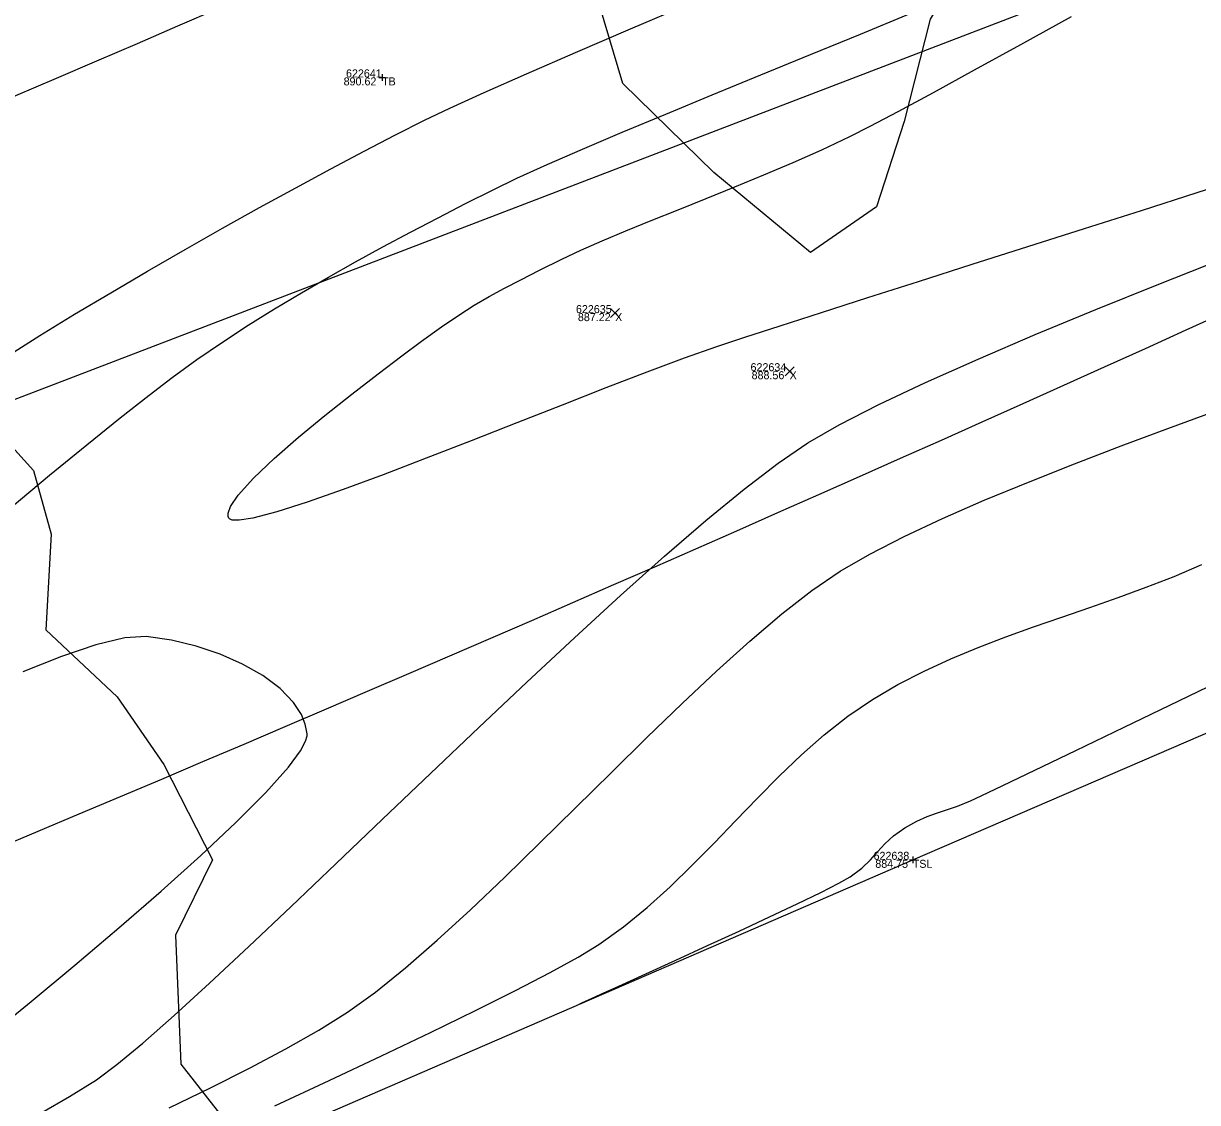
# Model space of a CAD drawing. Extents: x 1957117 to 1971063, y 701601 to 715861.
# Drawn here: x 1966848 to 1966899.3, y 709603.2 to 709650.3 of the extents above; entities that cross this region are included whole.
import ezdxf

# ---------------------------------------------------------------- set-up
doc = ezdxf.new("R2010")
doc.units = 0
for name, color, linetype in [('AP_X_Lights', 7, 'Continuous'), ('DT_X_Contour_Major', 7, 'Continuous'), ('DT_X_Contour_Minor', 7, 'Continuous'), ('DT_X_TIN_Hull', 7, 'Continuous'), ('GE_X_CL_20', 7, 'Continuous'), ('PV_P_Drive', 7, 'Continuous'), ('PV_P_Shoulder', 7, 'Continuous'), ('RS_Raster1', 7, 'Continuous'), ('RW_X_Esmt_RR', 7, 'Continuous'), ('RW_X_Fee_RW', 7, 'Continuous'), ('SC_Scratch1', 7, 'Continuous'), ('SC_Shading5', 7, 'Continuous'), ('VG_X_Tree_Line_Rt', 7, 'Continuous')]:
    doc.layers.add(name, color=color, linetype=linetype)

msp = doc.modelspace()

# ---------------------------------------------------------------- linework, layer by layer
at = {"layer": 'AP_X_Lights'}
for p, q in [((1966873.647, 709637.488), (1966874.035, 709637.878)), ((1966873.647, 709637.878), (1966874.035, 709637.488)), ((1966881.28, 709634.948), (1966881.668, 709635.338)), ((1966881.28, 709635.338), (1966881.668, 709634.948))]:
    msp.add_line(p, q, dxfattribs=at)
at = {"layer": 'DT_X_Contour_Major'}
for points in [[(1966847.244, 709635.788), (1966848.687, 709636.699), (1966850.206, 709637.631), (1966851.783, 709638.576), (1966853.399, 709639.524), (1966855.035, 709640.466), (1966856.673, 709641.393), (1966858.294, 709642.295), (1966859.88, 709643.164), (1966861.413, 709643.99), (1966862.873, 709644.763), (1966864.242, 709645.475), (1966865.502, 709646.117), (1966866.611, 709646.65), (1966868.113, 709647.334), (1966869.96, 709648.151), (1966872.108, 709649.084), (1966874.513, 709650.114), (1966877.128, 709651.225)], [(1966847.244, 709635.788), (1966848.687, 709636.699), (1966850.206, 709637.631), (1966851.783, 709638.576), (1966853.399, 709639.524), (1966855.035, 709640.466), (1966856.673, 709641.393), (1966858.294, 709642.295), (1966859.88, 709643.164), (1966861.413, 709643.99), (1966862.873, 709644.763), (1966864.242, 709645.475), (1966865.502, 709646.117), (1966866.611, 709646.65), (1966868.113, 709647.334), (1966869.96, 709648.151), (1966872.108, 709649.084), (1966874.513, 709650.114), (1966877.128, 709651.225)], [(1966872.266, 709607.465), (1966872.391, 709607.524), (1966872.677, 709607.657), (1966873.188, 709607.892), (1966874.001, 709608.264), (1966875.185, 709608.803), (1966876.498, 709609.4), (1966877.878, 709610.03), (1966879.263, 709610.667), (1966880.593, 709611.285), (1966881.805, 709611.857), (1966882.839, 709612.359), (1966883.632, 709612.764), (1966884.123, 709613.045), (1966884.626, 709613.423), (1966885.006, 709613.783), (1966885.323, 709614.133), (1966885.638, 709614.478), (1966886.012, 709614.824), (1966886.507, 709615.179), (1966887.032, 709615.477), (1966887.484, 709615.679), (1966887.904, 709615.826), (1966888.332, 709615.96), (1966888.81, 709616.122), (1966889.379, 709616.356), (1966889.844, 709616.573), (1966890.804, 709617.031), (1966892.204, 709617.701), (1966893.988, 709618.559), (1966896.102, 709619.577), (1966898.489, 709620.729), (1966901.094, 709621.988)], [(1966872.266, 709607.465), (1966872.391, 709607.524), (1966872.677, 709607.657), (1966873.188, 709607.892), (1966874.001, 709608.264), (1966875.185, 709608.803), (1966876.498, 709609.4), (1966877.878, 709610.03), (1966879.263, 709610.667), (1966880.593, 709611.285), (1966881.805, 709611.857), (1966882.839, 709612.359), (1966883.632, 709612.764), (1966884.123, 709613.045), (1966884.626, 709613.423), (1966885.006, 709613.783), (1966885.323, 709614.133), (1966885.638, 709614.478), (1966886.012, 709614.824), (1966886.507, 709615.179), (1966887.032, 709615.477), (1966887.484, 709615.679), (1966887.904, 709615.826), (1966888.332, 709615.96), (1966888.81, 709616.122), (1966889.379, 709616.356), (1966889.844, 709616.573), (1966890.804, 709617.031), (1966892.204, 709617.701), (1966893.988, 709618.559), (1966896.102, 709619.577), (1966898.489, 709620.729), (1966901.094, 709621.988)]]:
    msp.add_lwpolyline(points, dxfattribs=at)
at = {"layer": 'DT_X_Contour_Minor'}
for points in [[(1966847.384, 709629.149), (1966849.113, 709630.595), (1966850.735, 709631.928), (1966852.201, 709633.111), (1966853.461, 709634.103), (1966854.465, 709634.866), (1966855.554, 709635.649), (1966856.666, 709636.41), (1966857.8, 709637.15), (1966858.952, 709637.871), (1966860.12, 709638.574), (1966861.301, 709639.259), (1966862.492, 709639.929), (1966863.691, 709640.584), (1966864.894, 709641.225), (1966866.1, 709641.854), (1966867.304, 709642.471), (1966868.506, 709643.079), (1966869.551, 709643.58), (1966870.866, 709644.174), (1966872.413, 709644.847), (1966874.158, 709645.588), (1966876.063, 709646.385), (1966878.094, 709647.225), (1966880.213, 709648.096), (1966882.386, 709648.987), (1966884.575, 709649.885), (1966886.745, 709650.778)], [(1966847.384, 709629.149), (1966849.113, 709630.595), (1966850.735, 709631.928), (1966852.201, 709633.111), (1966853.461, 709634.103), (1966854.465, 709634.866), (1966855.554, 709635.649), (1966856.666, 709636.41), (1966857.8, 709637.15), (1966858.952, 709637.871), (1966860.12, 709638.574), (1966861.301, 709639.259), (1966862.492, 709639.929), (1966863.691, 709640.584), (1966864.894, 709641.225), (1966866.1, 709641.854), (1966867.304, 709642.471), (1966868.506, 709643.079), (1966869.551, 709643.58), (1966870.866, 709644.174), (1966872.413, 709644.847), (1966874.158, 709645.588), (1966876.063, 709646.385), (1966878.094, 709647.225), (1966880.213, 709648.096), (1966882.386, 709648.987), (1966884.575, 709649.885), (1966886.745, 709650.778)], [(1966901.649, 709643.7), (1966899.289, 709642.942), (1966896.844, 709642.161), (1966894.358, 709641.369), (1966891.875, 709640.579), (1966889.44, 709639.804), (1966887.095, 709639.057), (1966884.886, 709638.352), (1966882.856, 709637.701), (1966881.048, 709637.118), (1966879.508, 709636.616), (1966878.278, 709636.207), (1966876.866, 709635.709), (1966875.236, 709635.102), (1966873.439, 709634.412), (1966871.525, 709633.665), (1966869.544, 709632.886), (1966867.545, 709632.101), (1966865.58, 709631.337), (1966863.697, 709630.618), (1966861.948, 709629.972), (1966860.382, 709629.423), (1966859.048, 709628.997), (1966857.998, 709628.721), (1966857.396, 709628.625), (1966857.099, 709628.635), (1966856.981, 709628.683), (1966856.948, 709628.72), (1966856.921, 709628.784), (1966856.916, 709628.937), (1966857.023, 709629.229), (1966857.357, 709629.721), (1966858.033, 709630.469), (1966858.934, 709631.327), (1966859.995, 709632.254), (1966861.149, 709633.207), (1966862.331, 709634.145), (1966863.473, 709635.026), (1966864.51, 709635.809), (1966865.375, 709636.452), (1966866.248, 709637.083), (1966867.003, 709637.6), (1966867.684, 709638.033), (1966868.334, 709638.415), (1966868.998, 709638.775), (1966869.719, 709639.145), (1966870.542, 709639.557), (1966871.51, 709640.041), (1966872.338, 709640.436), (1966873.276, 709640.85), (1966874.309, 709641.283), (1966875.421, 709641.735), (1966876.596, 709642.205), (1966877.82, 709642.693), (1966879.076, 709643.2), (1966880.349, 709643.725), (1966881.623, 709644.267), (1966882.882, 709644.827), (1966884.112, 709645.405), (1966884.997, 709645.853), (1966886.226, 709646.502), (1966887.76, 709647.33), (1966889.559, 709648.313), (1966891.585, 709649.429), (1966893.799, 709650.654)], [(1966901.649, 709643.7), (1966899.289, 709642.942), (1966896.844, 709642.161), (1966894.358, 709641.369), (1966891.875, 709640.579), (1966889.44, 709639.804), (1966887.095, 709639.057), (1966884.886, 709638.352), (1966882.856, 709637.701), (1966881.048, 709637.118), (1966879.508, 709636.616), (1966878.278, 709636.207), (1966876.866, 709635.709), (1966875.236, 709635.102), (1966873.439, 709634.412), (1966871.525, 709633.665), (1966869.544, 709632.886), (1966867.545, 709632.101), (1966865.58, 709631.337), (1966863.697, 709630.618), (1966861.948, 709629.972), (1966860.382, 709629.423), (1966859.048, 709628.997), (1966857.998, 709628.721), (1966857.396, 709628.625), (1966857.099, 709628.635), (1966856.981, 709628.683), (1966856.948, 709628.72), (1966856.921, 709628.784), (1966856.916, 709628.937), (1966857.023, 709629.229), (1966857.357, 709629.721), (1966858.033, 709630.469), (1966858.934, 709631.327), (1966859.995, 709632.254), (1966861.149, 709633.207), (1966862.331, 709634.145), (1966863.473, 709635.026), (1966864.51, 709635.809), (1966865.375, 709636.452), (1966866.248, 709637.083), (1966867.003, 709637.6), (1966867.684, 709638.033), (1966868.334, 709638.415), (1966868.998, 709638.775), (1966869.719, 709639.145), (1966870.542, 709639.557), (1966871.51, 709640.041), (1966872.338, 709640.436), (1966873.276, 709640.85), (1966874.309, 709641.283), (1966875.421, 709641.735), (1966876.596, 709642.205), (1966877.82, 709642.693), (1966879.076, 709643.2), (1966880.349, 709643.725), (1966881.623, 709644.267), (1966882.882, 709644.827), (1966884.112, 709645.405), (1966884.997, 709645.853), (1966886.226, 709646.502), (1966887.76, 709647.33), (1966889.559, 709648.313), (1966891.585, 709649.429), (1966893.799, 709650.654)], [(1966848.77, 709602.737), (1966849.988, 709603.434), (1966851.157, 709604.168), (1966852.05, 709604.827), (1966853.191, 709605.773), (1966854.552, 709606.971), (1966856.105, 709608.389), (1966857.822, 709609.99), (1966859.674, 709611.742), (1966861.633, 709613.61), (1966863.673, 709615.559), (1966865.763, 709617.556), (1966867.877, 709619.566), (1966869.987, 709621.555), (1966872.063, 709623.489), (1966874.079, 709625.332), (1966876.006, 709627.052), (1966877.816, 709628.614), (1966879.481, 709629.983), (1966880.973, 709631.126), (1966882.264, 709632.007), (1966883.642, 709632.799), (1966885.377, 709633.685), (1966887.419, 709634.649), (1966889.716, 709635.674), (1966892.216, 709636.744), (1966894.868, 709637.843), (1966897.619, 709638.954), (1966900.42, 709640.062)], [(1966848.77, 709602.737), (1966849.988, 709603.434), (1966851.157, 709604.168), (1966852.05, 709604.827), (1966853.191, 709605.773), (1966854.552, 709606.971), (1966856.105, 709608.389), (1966857.822, 709609.99), (1966859.674, 709611.742), (1966861.633, 709613.61), (1966863.673, 709615.559), (1966865.763, 709617.556), (1966867.877, 709619.566), (1966869.987, 709621.555), (1966872.063, 709623.489), (1966874.079, 709625.332), (1966876.006, 709627.052), (1966877.816, 709628.614), (1966879.481, 709629.983), (1966880.973, 709631.126), (1966882.264, 709632.007), (1966883.642, 709632.799), (1966885.377, 709633.685), (1966887.419, 709634.649), (1966889.716, 709635.674), (1966892.216, 709636.744), (1966894.868, 709637.843), (1966897.619, 709638.954), (1966900.42, 709640.062)], [(1966854.339, 709602.935), (1966856.145, 709603.807), (1966857.854, 709604.669), (1966859.441, 709605.514), (1966860.88, 709606.335), (1966862.145, 709607.127), (1966863.366, 709608.002), (1966864.677, 709609.057), (1966866.066, 709610.265), (1966867.518, 709611.597), (1966869.019, 709613.025), (1966870.555, 709614.521), (1966872.113, 709616.057), (1966873.678, 709617.605), (1966875.237, 709619.136), (1966876.776, 709620.622), (1966878.28, 709622.035), (1966879.737, 709623.348), (1966881.131, 709624.531), (1966882.45, 709625.557), (1966883.679, 709626.398), (1966884.975, 709627.149), (1966886.481, 709627.92), (1966888.164, 709628.707), (1966889.988, 709629.501), (1966891.921, 709630.298), (1966893.926, 709631.091), (1966895.971, 709631.874), (1966898.02, 709632.64), (1966900.04, 709633.384)], [(1966854.339, 709602.935), (1966856.145, 709603.807), (1966857.854, 709604.669), (1966859.441, 709605.514), (1966860.88, 709606.335), (1966862.145, 709607.127), (1966863.366, 709608.002), (1966864.677, 709609.057), (1966866.066, 709610.265), (1966867.518, 709611.597), (1966869.019, 709613.025), (1966870.555, 709614.521), (1966872.113, 709616.057), (1966873.678, 709617.605), (1966875.237, 709619.136), (1966876.776, 709620.622), (1966878.28, 709622.035), (1966879.737, 709623.348), (1966881.131, 709624.531), (1966882.45, 709625.557), (1966883.679, 709626.398), (1966884.975, 709627.149), (1966886.481, 709627.92), (1966888.164, 709628.707), (1966889.988, 709629.501), (1966891.921, 709630.298), (1966893.926, 709631.091), (1966895.971, 709631.874), (1966898.02, 709632.64), (1966900.04, 709633.384)], [(1966858.957, 709603.032), (1966861.341, 709604.139), (1966863.623, 709605.211), (1966865.766, 709606.234), (1966867.734, 709607.192), (1966869.491, 709608.071), (1966871.001, 709608.857), (1966872.228, 709609.533), (1966873.134, 709610.086), (1966874.211, 709610.857), (1966875.245, 709611.701), (1966876.244, 709612.603), (1966877.216, 709613.546), (1966878.172, 709614.517), (1966879.118, 709615.5), (1966880.064, 709616.479), (1966881.019, 709617.439), (1966881.99, 709618.366), (1966882.987, 709619.243), (1966884.018, 709620.055), (1966885.093, 709620.788), (1966886.208, 709621.441), (1966887.353, 709622.031), (1966888.523, 709622.568), (1966889.715, 709623.062), (1966890.924, 709623.524), (1966892.146, 709623.963), (1966893.376, 709624.39), (1966894.61, 709624.814), (1966895.844, 709625.246), (1966897.073, 709625.697), (1966898.293, 709626.175), (1966899.5, 709626.692)], [(1966858.957, 709603.032), (1966861.341, 709604.139), (1966863.623, 709605.211), (1966865.766, 709606.234), (1966867.734, 709607.192), (1966869.491, 709608.071), (1966871.001, 709608.857), (1966872.228, 709609.533), (1966873.134, 709610.086), (1966874.211, 709610.857), (1966875.245, 709611.701), (1966876.244, 709612.603), (1966877.216, 709613.546), (1966878.172, 709614.517), (1966879.118, 709615.5), (1966880.064, 709616.479), (1966881.019, 709617.439), (1966881.99, 709618.366), (1966882.987, 709619.243), (1966884.018, 709620.055), (1966885.093, 709620.788), (1966886.208, 709621.441), (1966887.353, 709622.031), (1966888.523, 709622.568), (1966889.715, 709623.062), (1966890.924, 709623.524), (1966892.146, 709623.963), (1966893.376, 709624.39), (1966894.61, 709624.814), (1966895.844, 709625.246), (1966897.073, 709625.697), (1966898.293, 709626.175), (1966899.5, 709626.692)], [(1966846.441, 709606.073), (1966848.3, 709607.589), (1966850.219, 709609.181), (1966852.135, 709610.806), (1966853.988, 709612.416), (1966855.718, 709613.969), (1966857.262, 709615.419), (1966858.561, 709616.72), (1966859.552, 709617.829), (1966860.083, 709618.547), (1966860.308, 709618.972), (1966860.369, 709619.196), (1966860.37, 709619.289), (1966860.352, 709619.432), (1966860.286, 709619.715), (1966860.12, 709620.129), (1966859.78, 709620.658), (1966859.187, 709621.277), (1966858.435, 709621.841), (1966857.554, 709622.341), (1966856.575, 709622.77), (1966855.525, 709623.119), (1966854.436, 709623.379), (1966853.336, 709623.544), (1966852.397, 709623.482), (1966851.14, 709623.174), (1966849.63, 709622.666), (1966847.933, 709622.006)], [(1966846.441, 709606.073), (1966848.3, 709607.589), (1966850.219, 709609.181), (1966852.135, 709610.806), (1966853.988, 709612.416), (1966855.718, 709613.969), (1966857.262, 709615.419), (1966858.561, 709616.72), (1966859.552, 709617.829), (1966860.083, 709618.547), (1966860.308, 709618.972), (1966860.369, 709619.196), (1966860.37, 709619.289), (1966860.352, 709619.432), (1966860.286, 709619.715), (1966860.12, 709620.129), (1966859.78, 709620.658), (1966859.187, 709621.277), (1966858.435, 709621.841), (1966857.554, 709622.341), (1966856.575, 709622.77), (1966855.525, 709623.119), (1966854.436, 709623.379), (1966853.336, 709623.544), (1966852.397, 709623.482), (1966851.14, 709623.174), (1966849.63, 709622.666), (1966847.933, 709622.006)]]:
    msp.add_lwpolyline(points, dxfattribs=at)
at = {"layer": 'DT_X_TIN_Hull'}
msp.add_lwpolyline([(1966657.31, 709514.717), (1966699.438, 709532.997), (1966748.823, 709553.142), (1966837.863, 709592.574), (1966886.859, 709613.782), (1966930.832, 709632.756), (1966963.792, 709648.774), (1967003.367, 709668.841), (1967040.75, 709686.072), (1967085.547, 709715.349), (1967125.288, 709742.888)], dxfattribs=at)
at = {"layer": 'GE_X_CL_20'}
msp.add_arc((1966097.625, 711403.626), 1909.859, 292.487031, 307.269944, dxfattribs=at)
at = {"layer": 'PV_P_Drive'}
for p, q in [((1966863.505, 709647.988), (1966863.797, 709647.988)), ((1966863.651, 709648.134), (1966863.651, 709647.842)), ((1966863.651, 709647.988), (1966863.651, 709647.988)), ((1966886.713, 709613.782), (1966887.005, 709613.782)), ((1966886.859, 709613.928), (1966886.859, 709613.636)), ((1966886.859, 709613.782), (1966886.859, 709613.782))]:
    msp.add_line(p, q, dxfattribs=at)
at = {"layer": 'RW_X_Esmt_RR'}
msp.add_arc((1966097.625, 711403.626), 1939.859, 292.487031, 307.269944, dxfattribs=at)
at = {"layer": 'RW_X_Fee_RW'}
msp.add_lwpolyline([(1963881.046, 707276.431), (1964172.578, 707701.964), (1964668.324, 708419.582), (1964735.207, 708501.875), (1964966.496, 708718.802), (1965107.468, 708816.338), (1965585.552, 709094.216), (1966091.861, 709326.705), (1966247.281, 709386.816), (1966633.174, 709551.737), (1966943.202, 709670.565), (1967172.032, 709812.662), (1967935.697, 710373.174), (1968346.714, 710683.963), (1968484.345, 710796.182), (1968743.632, 711067.038), (1968903.937, 711275.819), (1969041.222, 711501.316), (1969638.166, 712572.015), (1970019.077, 713196.718)], dxfattribs=at)
at = {"layer": 'SC_Shading5'}
for points in [[(1963589.678, 706586.994), (1963626.625, 706689.548), (1963651.76, 706746.832), (1963668.09, 706778.596), (1963682.768, 706805.402), (1963734.424, 706911.594), (1963826.849, 707116.717), (1963877.258, 707215.645), (1963964.981, 707354.472), (1964070.526, 707509.355), (1964132.574, 707601.994), (1964163.9, 707642.169), (1964191.2, 707685.167), (1964278.98, 707807.131), (1964326.11, 707874.364), (1964396.427, 707968.962), (1964508.519, 708133.679), (1964655.588, 708336.552), (1964745.319, 708429.172), (1964840.327, 708522.317), (1964988.178, 708660.245), (1965089.796, 708739.041), (1965251.743, 708835.216), (1965415.807, 708922.048), (1965866.2, 709149.38), (1966173.543, 709294.131), (1966283.627, 709338.196), (1966534.003, 709419.214), (1966689.084, 709471.266), (1967008.468, 709641.817), (1967166.677, 709750.124), (1967422.113, 709931.083), (1967818.707, 710198.831), (1968187.021, 710459.852), (1968360.589, 710592.493), (1968496.543, 710707.847), (1968606.427, 710809.378), (1968733.391, 710937.091), (1968807.28, 711025.4), (1968843.008, 711077.094), (1968863.233, 711106.099), (1968909.747, 711171.311), (1968974.133, 711279.559), (1969130.932, 711546.915), (1969247.433, 711744.686), (1969402.714, 712016.424), (1969505.287, 712191.789), (1969666.311, 712460.805), (1969771.586, 712639.896), (1969880.058, 712820.917), (1969964.994, 712955.706), (1969990.005, 713000.084), (1970030.065, 713068.479)], [(1963609.915, 706579.703), (1963646.615, 706681.572), (1963671.193, 706737.585), (1963687.092, 706768.511), (1963701.884, 706795.526), (1963753.906, 706902.469), (1963846.249, 707107.41), (1963895.973, 707204.994), (1963982.966, 707342.667), (1964088.35, 707497.312), (1964150.015, 707589.379), (1964181.502, 707629.761), (1964209.024, 707673.109), (1964296.517, 707794.674), (1964343.552, 707861.772), (1964413.958, 707956.489), (1964526.123, 708121.313), (1964672.104, 708322.686), (1964760.576, 708414.006), (1964855.195, 708506.77), (1965002.134, 708643.847), (1965101.925, 708721.226), (1965262.272, 708816.451), (1965425.685, 708902.939), (1965875.63, 709130.044), (1966182.13, 709274.398), (1966290.944, 709317.954), (1966540.737, 709398.785), (1966697.632, 709451.445), (1967019.644, 709623.399), (1967178.971, 709732.471), (1967434.35, 709913.39), (1967830.945, 710181.14), (1968199.774, 710442.525), (1968374.086, 710575.735), (1968510.806, 710691.739), (1968621.36, 710793.889), (1968749.296, 710922.58), (1968824.413, 711012.355), (1968860.678, 711064.827), (1968880.812, 711093.701), (1968927.778, 711159.547), (1968992.655, 711268.62), (1969149.476, 711536.015), (1969266.039, 711733.891), (1969421.336, 712005.657), (1969523.8, 712180.835), (1969684.812, 712449.831), (1969790.084, 712628.917), (1969898.385, 712809.653), (1969983.474, 712944.685), (1970008.657, 712989.367), (1970048.626, 713057.607)]]:
    msp.add_spline(points, degree=3, dxfattribs=at)
at = {"layer": 'VG_X_Tree_Line_Rt'}
for points in [[(1966886.557, 709659.012), (1966888.956, 709656.326), (1966889.228, 709653.182), (1966887.621, 709650.535), (1966886.489, 709646.06), (1966885.273, 709642.335), (1966882.385, 709640.328), (1966878.157, 709643.836), (1966874.176, 709647.728), (1966872.757, 709652.534), (1966878.516, 709655.508), (1966881.586, 709657.306), (1966886.557, 709659.012)], [(1966844.16, 709635.485), (1966848.402, 709630.796), (1966849.18, 709628.016), (1966848.947, 709623.838), (1966852.073, 709620.909), (1966854.101, 709617.95), (1966856.233, 709613.783), (1966854.615, 709610.485), (1966854.844, 709604.846), (1966861.419, 709596.462)]]:
    msp.add_lwpolyline(points, dxfattribs=at)

# ---------------------------------------------------------------- texts
at = {"layer": 'PV_P_Shoulder'}
for s, p in [('890.62', (1966861.97, 709647.638)), ('887.22', (1966872.215, 709637.333)), ('888.56', (1966879.812, 709634.793)), ('884.75', (1966885.222, 709613.432))]:
    msp.add_text(s, height=0.35, dxfattribs=at).set_placement(p)
at = {"layer": 'RS_Raster1'}
for s, p in [('622641', (1966862.074, 709647.988)), ('622635', (1966872.13, 709637.683)), ('622634', (1966879.765, 709635.143)), ('622638', (1966885.145, 709613.782))]:
    msp.add_text(s, height=0.35, dxfattribs=at).set_placement(p)
at = {"layer": 'SC_Scratch1'}
for s, p in [('TB', (1966863.651, 709647.638)), ('X', (1966873.841, 709637.333)), ('X', (1966881.474, 709634.793)), ('TSL', (1966886.859, 709613.432))]:
    msp.add_text(s, height=0.35, dxfattribs=at).set_placement(p)

doc.saveas('drawing.dxf')
